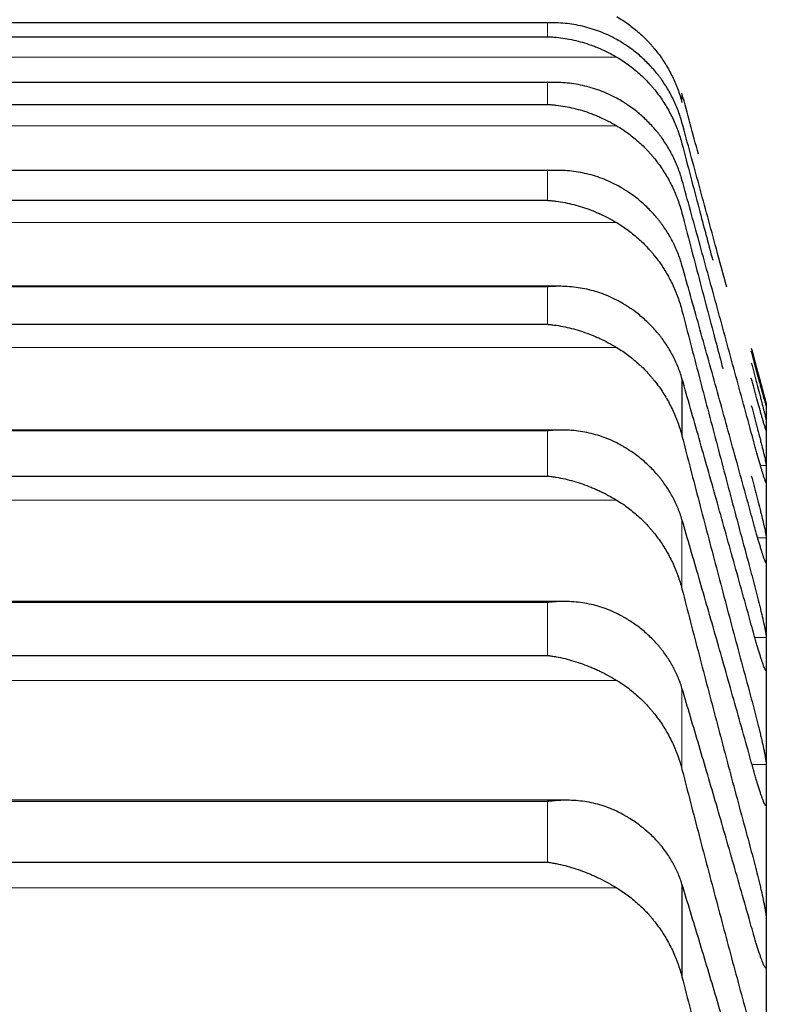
# Model space of a CAD drawing. Header units: inches. Extents: x 0 to 20790, y -12 to 14700.
# Tile 390 of 441: x 14177 to 14204, y 10893 to 10929. Entities that reach past the tile are written whole.
import ezdxf

# ---------------------------------------------------------------- set-up
doc = ezdxf.new("R2010")
doc.units = ezdxf.units.IN
doc.layers.add('1', color=7, linetype='Continuous', true_color=0xffffff)
doc.layers.add('254', color=7, linetype='Continuous', true_color=0xffffff)
doc.styles.add('latin_extended', font='simplex.shx')
doc.dimstyles.get("Standard").update_dxf_attribs({"dimtxt": 0.18, "dimasz": 0.18, "dimexe": 0.18, "dimexo": 0.0625, "dimgap": 0.09, "dimtad": 0, "dimtih": 1, "dimtoh": 1, "dimdec": 4, "dimzin": 0, "dimdsep": 46, "dimtxsty": 'Standard', "dimcen": 0.09, "dimadec": 0, "dimazin": 0, "dimtfac": 1, "dimtdec": 4, "dimtofl": 0, "dimtmove": 0, "dimatfit": 3, "dimfxl": 1, "dimtolj": 1, "dimtzin": 0, "dimarcsym": 0})

# ---------------------------------------------------------------- blocks, each defined once
blk = doc.blocks.new('_U8')
at = {"layer": '254', "color": 3, "linetype": 'Continuous', "lineweight": 13, "transparency": 16777216}
for p, q in [((13940.838, 12760.442), (13940.838, 13273.442)), ((14453.838, 10418.957), (14453.838, 13273.442)), ((14331.338, 13238.442), (14063.338, 13238.442))]:
    blk.add_line(p, q, dxfattribs=at)
at = {"layer": '254', "color": 3, "transparency": 16777216}
for points in [[(14063.338, 13258.858), (14063.338, 13218.025), (13940.838, 13238.442)], [(14331.338, 13218.025), (14331.338, 13258.858), (14453.838, 13238.442)]]:
    blk.add_solid(points, dxfattribs=at)
at = {"layer": 'Defpoints', "color": 0, "transparency": 16777216}
for p in [(13940.838, 13238.442), (13940.838, 12725.442), (14453.838, 10383.957)]:
    blk.add_point(p, dxfattribs=at)
at = {"layer": '254', "color": 2, "lineweight": 13, "transparency": 16777216, "insert": (14074.347, 13422.192), "char_height": 122.5, "attachment_point": 1, "style": 'latin_extended'}
blk.add_mtext('\\A1;513', dxfattribs=at)

msp = doc.modelspace()

# ---------------------------------------------------------------- linework, layer by layer
at = {"layer": '1', "color": 110, "linetype": 'Continuous', "lineweight": 13}
for p, q in [((14159.694, 10928.622), (14195.982, 10928.622)), ((14195.982, 10928.622), (14195.982, 10928.123)), ((14157.207, 10927.391), (14198.47, 10927.391)), ((14159.694, 10926.475), (14195.982, 10926.475)), ((14195.982, 10926.475), (14195.982, 10925.693)), ((14200.812, 10926.091), (14200.812, 10925.764)), ((14157.207, 10924.925), (14198.47, 10924.925)), ((14159.694, 10923.316), (14195.982, 10923.316)), ((14195.982, 10923.316), (14195.982, 10922.25)), ((14157.207, 10921.449), (14198.47, 10921.449)), ((14159.694, 10919.148), (14195.982, 10919.148)), ((14195.982, 10919.148), (14195.982, 10917.802)), ((14157.207, 10916.968), (14198.47, 10916.968)), ((14159.694, 10913.979), (14195.982, 10913.979)), ((14195.982, 10913.979), (14195.982, 10912.354)), ((14203.629, 10912.735), (14203.836, 10912.735)), ((14157.207, 10911.489), (14198.47, 10911.489)), ((14200.812, 10910.79), (14200.812, 10908.301)), ((14203.529, 10910.142), (14203.836, 10910.142)), ((14159.694, 10907.818), (14195.982, 10907.818)), ((14195.982, 10907.818), (14195.982, 10905.916)), ((14203.426, 10906.562), (14203.836, 10906.562)), ((14203.813, 10905.399), (14203.836, 10905.399)), ((14157.207, 10905.022), (14198.47, 10905.022)), ((14200.812, 10904.738), (14200.812, 10901.827)), ((14203.326, 10902.002), (14203.836, 10902.002)), ((14159.694, 10900.673), (14195.982, 10900.673)), ((14195.982, 10900.673), (14195.982, 10898.498)), ((14203.801, 10900.568), (14203.836, 10900.568)), ((14157.207, 10897.576), (14198.47, 10897.576))]:
    msp.add_line(p, q, dxfattribs=at)
at = {"layer": '1', "color": 2, "linetype": 'Continuous', "lineweight": 25}
for p, q in [((14195.961, 10928.624), (14159.715, 10928.624)), ((14159.694, 10928.123), (14195.982, 10928.123)), ((14196.208, 10926.481), (14159.733, 10926.481)), ((14159.694, 10925.693), (14195.982, 10925.693)), ((14196.295, 10923.326), (14159.751, 10923.326)), ((14159.694, 10922.25), (14195.982, 10922.25)), ((14196.383, 10919.165), (14159.311, 10919.165)), ((14159.694, 10917.802), (14195.982, 10917.802)), ((14200.812, 10915.853), (14200.812, 10913.792)), ((14203.838, 10914.942), (14203.838, 10914.91)), ((14203.838, 10914.91), (14203.838, 10914.165)), ((14203.838, 10914.165), (14203.838, 10912.426)), ((14196.471, 10914.004), (14159.225, 10914.004)), ((14203.838, 10912.426), (14203.838, 10909.696)), ((14159.694, 10912.354), (14195.982, 10912.354)), ((14203.838, 10909.696), (14203.838, 10905.981)), ((14196.56, 10907.852), (14159.139, 10907.852)), ((14159.694, 10905.916), (14195.982, 10905.916)), ((14203.838, 10905.981), (14203.838, 10901.285)), ((14203.838, 10901.285), (14203.838, 10895.617)), ((14196.648, 10900.719), (14159.052, 10900.719)), ((14159.694, 10898.498), (14195.982, 10898.498)), ((14200.812, 10897.709), (14200.812, 10894.379)), ((14203.838, 10895.617), (14203.838, 10888.985))]:
    msp.add_line(p, q, dxfattribs=at)
for points, knots in [([(14198.47, 10928.842), (14198.616, 10928.757), (14198.756, 10928.666), (14199.025, 10928.471), (14199.282, 10928.265), (14199.518, 10928.034), (14199.659, 10927.882), (14199.687, 10927.851), (14199.742, 10927.788), (14199.769, 10927.757), (14199.849, 10927.661), (14199.901, 10927.596), (14200.051, 10927.399), (14200.143, 10927.263), (14200.315, 10926.984), (14200.394, 10926.84), (14200.502, 10926.619), (14200.536, 10926.544), (14200.585, 10926.43), (14200.601, 10926.392), (14200.632, 10926.315), (14200.647, 10926.276), (14200.719, 10926.082), (14200.77, 10925.924), (14200.812, 10925.764)], [0, 0, 0, 0, 0.125, 0.125, 0.25, 0.375, 0.375, 0.40625, 0.40625, 0.4375, 0.4375, 0.5, 0.5, 0.625, 0.625, 0.75, 0.75, 0.8125, 0.8125, 0.84375, 0.84375, 0.875, 0.875, 1, 1, 1, 1]), ([(14198.47, 10928.02), (14198.37, 10928.076), (14198.27, 10928.127), (14198.069, 10928.222), (14197.967, 10928.265), (14197.764, 10928.343), (14197.661, 10928.378), (14197.454, 10928.442), (14197.35, 10928.47), (14197.14, 10928.52), (14197.036, 10928.541), (14196.826, 10928.575), (14196.721, 10928.589), (14196.511, 10928.61), (14196.405, 10928.617), (14196.247, 10928.623), (14196.168, 10928.624), (14196.075, 10928.624), (14196.029, 10928.623), (14196.009, 10928.622), (14195.996, 10928.622), (14195.989, 10928.622), (14195.982, 10928.622)], [0, 0, 0, 0, 0.125, 0.125, 0.25, 0.25, 0.375, 0.375, 0.5, 0.5, 0.625, 0.625, 0.75, 0.75, 0.875, 0.875, 0.9375, 0.96875, 0.984375, 0.992187, 0.992187, 1, 1, 1, 1]), ([(14195.982, 10928.123), (14195.986, 10928.123), (14195.989, 10928.123), (14195.996, 10928.123), (14195.999, 10928.123), (14196.009, 10928.122), (14196.029, 10928.121), (14196.075, 10928.119), (14196.168, 10928.114), (14196.247, 10928.108), (14196.405, 10928.092), (14196.51, 10928.079), (14196.824, 10928.028), (14197.032, 10927.982), (14197.343, 10927.892), (14197.446, 10927.858), (14197.602, 10927.803), (14197.654, 10927.783), (14197.757, 10927.743), (14197.809, 10927.721), (14197.964, 10927.655), (14198.067, 10927.607), (14198.269, 10927.504), (14198.37, 10927.449), (14198.47, 10927.391)], [0, 0, 0, 0, 0.003906, 0.003906, 0.007813, 0.007813, 0.015625, 0.03125, 0.0625, 0.125, 0.125, 0.25, 0.25, 0.5, 0.5, 0.625, 0.625, 0.6875, 0.6875, 0.75, 0.75, 0.875, 0.875, 1, 1, 1, 1]), ([(14200.812, 10925.044), (14200.77, 10925.2), (14200.719, 10925.352), (14200.605, 10925.651), (14200.476, 10925.942), (14200.318, 10926.221), (14200.189, 10926.425), (14200.144, 10926.492), (14200.074, 10926.592), (14200.05, 10926.625), (14200.001, 10926.69), (14199.977, 10926.722), (14199.852, 10926.881), (14199.64, 10927.125), (14199.405, 10927.348), (14199.158, 10927.56), (14199.029, 10927.66), (14198.859, 10927.779), (14198.825, 10927.802), (14198.755, 10927.848), (14198.65, 10927.916), (14198.543, 10927.98), (14198.47, 10928.02)], [0, 0, 0, 0, 0.125, 0.125, 0.25, 0.375, 0.375, 0.4375, 0.4375, 0.46875, 0.46875, 0.5, 0.5, 0.625, 0.75, 0.75, 0.875, 0.875, 0.90625, 0.90625, 0.9375, 1, 1, 1, 1]), ([(14198.47, 10927.391), (14198.616, 10927.305), (14198.756, 10927.213), (14199.025, 10927.016), (14199.282, 10926.807), (14199.518, 10926.573), (14199.659, 10926.419), (14199.687, 10926.388), (14199.742, 10926.325), (14199.769, 10926.293), (14199.849, 10926.197), (14199.901, 10926.131), (14200.051, 10925.931), (14200.143, 10925.794), (14200.315, 10925.512), (14200.394, 10925.367), (14200.502, 10925.143), (14200.536, 10925.068), (14200.585, 10924.953), (14200.601, 10924.915), (14200.632, 10924.837), (14200.647, 10924.798), (14200.719, 10924.602), (14200.77, 10924.442), (14200.812, 10924.28)], [0, 0, 0, 0, 0.125, 0.125, 0.25, 0.375, 0.375, 0.40625, 0.40625, 0.4375, 0.4375, 0.5, 0.5, 0.625, 0.625, 0.75, 0.75, 0.8125, 0.8125, 0.84375, 0.84375, 0.875, 0.875, 1, 1, 1, 1]), ([(14198.47, 10925.914), (14198.37, 10925.968), (14198.27, 10926.018), (14198.069, 10926.11), (14197.967, 10926.152), (14197.764, 10926.227), (14197.661, 10926.261), (14197.454, 10926.321), (14197.35, 10926.348), (14197.14, 10926.393), (14197.036, 10926.413), (14196.826, 10926.444), (14196.721, 10926.456), (14196.511, 10926.473), (14196.405, 10926.478), (14196.247, 10926.481), (14196.168, 10926.481), (14196.075, 10926.479), (14196.029, 10926.477), (14196.009, 10926.476), (14195.996, 10926.476), (14195.989, 10926.475), (14195.982, 10926.475)], [0, 0, 0, 0, 0.125, 0.125, 0.25, 0.25, 0.375, 0.375, 0.5, 0.5, 0.625, 0.625, 0.75, 0.75, 0.875, 0.875, 0.9375, 0.96875, 0.984375, 0.992188, 0.992188, 1, 1, 1, 1]), ([(14200.812, 10922.986), (14200.77, 10923.14), (14200.719, 10923.29), (14200.605, 10923.584), (14200.476, 10923.871), (14200.318, 10924.145), (14200.189, 10924.346), (14200.144, 10924.412), (14200.074, 10924.51), (14200.05, 10924.542), (14200.001, 10924.606), (14199.977, 10924.638), (14199.852, 10924.794), (14199.64, 10925.034), (14199.405, 10925.253), (14199.158, 10925.461), (14199.029, 10925.56), (14198.859, 10925.677), (14198.825, 10925.7), (14198.755, 10925.745), (14198.65, 10925.811), (14198.543, 10925.874), (14198.47, 10925.914)], [0, 0, 0, 0, 0.125, 0.125, 0.25, 0.375, 0.375, 0.4375, 0.4375, 0.46875, 0.46875, 0.5, 0.5, 0.625, 0.75, 0.75, 0.875, 0.875, 0.90625, 0.90625, 0.9375, 1, 1, 1, 1]), ([(14195.982, 10925.693), (14195.986, 10925.692), (14195.989, 10925.692), (14195.996, 10925.692), (14195.999, 10925.692), (14196.009, 10925.691), (14196.029, 10925.69), (14196.075, 10925.687), (14196.168, 10925.68), (14196.247, 10925.672), (14196.405, 10925.654), (14196.51, 10925.639), (14196.824, 10925.583), (14197.032, 10925.533), (14197.343, 10925.439), (14197.446, 10925.404), (14197.602, 10925.346), (14197.654, 10925.326), (14197.757, 10925.284), (14197.809, 10925.262), (14197.964, 10925.193), (14198.067, 10925.144), (14198.269, 10925.04), (14198.37, 10924.984), (14198.47, 10924.925)], [0, 0, 0, 0, 0.003906, 0.003906, 0.007812, 0.007812, 0.015625, 0.03125, 0.0625, 0.125, 0.125, 0.25, 0.25, 0.5, 0.5, 0.625, 0.625, 0.6875, 0.6875, 0.75, 0.75, 0.875, 0.875, 1, 1, 1, 1]), ([(14198.47, 10924.925), (14198.616, 10924.838), (14198.756, 10924.745), (14199.025, 10924.547), (14199.282, 10924.335), (14199.518, 10924.099), (14199.659, 10923.944), (14199.687, 10923.913), (14199.742, 10923.849), (14199.769, 10923.817), (14199.849, 10923.72), (14199.901, 10923.653), (14200.051, 10923.452), (14200.143, 10923.314), (14200.315, 10923.029), (14200.394, 10922.883), (14200.502, 10922.657), (14200.536, 10922.581), (14200.585, 10922.466), (14200.601, 10922.427), (14200.632, 10922.348), (14200.647, 10922.309), (14200.719, 10922.111), (14200.77, 10921.951), (14200.812, 10921.788)], [0, 0, 0, 0, 0.125, 0.125, 0.25, 0.375, 0.375, 0.40625, 0.40625, 0.4375, 0.4375, 0.5, 0.5, 0.625, 0.625, 0.75, 0.75, 0.8125, 0.8125, 0.84375, 0.84375, 0.875, 0.875, 1, 1, 1, 1]), ([(14202.42, 10919.134), (14202.295, 10919.595), (14201.962, 10920.821), (14201.426, 10922.796), (14201.016, 10924.298), (14200.812, 10925.044)], [0, 0, 0, 0, 0.230492, 0.615246, 1, 1, 1, 1]), ([(14200.812, 10924.28), (14201.016, 10923.505), (14201.382, 10922.114), (14201.751, 10920.718), (14201.914, 10920.102)], [0, 0, 0, 0, 0.559186, 1, 1, 1, 1]), ([(14198.47, 10922.795), (14198.37, 10922.848), (14198.27, 10922.897), (14198.069, 10922.986), (14197.967, 10923.026), (14197.764, 10923.099), (14197.661, 10923.131), (14197.454, 10923.188), (14197.35, 10923.212), (14197.14, 10923.255), (14197.036, 10923.272), (14196.826, 10923.299), (14196.721, 10923.309), (14196.511, 10923.323), (14196.405, 10923.326), (14196.247, 10923.326), (14196.168, 10923.325), (14196.075, 10923.321), (14196.029, 10923.318), (14196.009, 10923.317), (14195.996, 10923.316), (14195.989, 10923.316), (14195.982, 10923.316)], [0, 0, 0, 0, 0.125, 0.125, 0.25, 0.25, 0.375, 0.375, 0.5, 0.5, 0.625, 0.625, 0.75, 0.75, 0.875, 0.875, 0.9375, 0.96875, 0.984375, 0.992188, 0.992188, 1, 1, 1, 1]), ([(14200.812, 10919.921), (14200.77, 10920.072), (14200.719, 10920.22), (14200.605, 10920.508), (14200.476, 10920.79), (14200.318, 10921.06), (14200.189, 10921.257), (14200.144, 10921.322), (14200.074, 10921.418), (14200.05, 10921.45), (14200.001, 10921.512), (14199.977, 10921.544), (14199.852, 10921.697), (14199.64, 10921.933), (14199.405, 10922.147), (14199.158, 10922.351), (14199.029, 10922.448), (14198.859, 10922.562), (14198.825, 10922.585), (14198.755, 10922.629), (14198.65, 10922.694), (14198.543, 10922.755), (14198.47, 10922.795)], [0, 0, 0, 0, 0.125, 0.125, 0.25, 0.375, 0.375, 0.4375, 0.4375, 0.46875, 0.46875, 0.5, 0.5, 0.625, 0.75, 0.75, 0.875, 0.875, 0.90625, 0.90625, 0.9375, 1, 1, 1, 1]), ([(14195.982, 10922.25), (14195.986, 10922.25), (14195.989, 10922.25), (14195.996, 10922.249), (14195.999, 10922.249), (14196.009, 10922.248), (14196.029, 10922.247), (14196.075, 10922.243), (14196.168, 10922.234), (14196.247, 10922.225), (14196.405, 10922.204), (14196.51, 10922.187), (14196.824, 10922.127), (14197.032, 10922.073), (14197.343, 10921.974), (14197.446, 10921.938), (14197.602, 10921.878), (14197.654, 10921.857), (14197.757, 10921.814), (14197.809, 10921.791), (14197.964, 10921.721), (14198.067, 10921.671), (14198.269, 10921.565), (14198.37, 10921.509), (14198.47, 10921.449)], [0, 0, 0, 0, 0.003906, 0.003906, 0.007812, 0.007812, 0.015625, 0.03125, 0.0625, 0.125, 0.125, 0.25, 0.25, 0.5, 0.5, 0.625, 0.625, 0.6875, 0.6875, 0.75, 0.75, 0.875, 0.875, 1, 1, 1, 1]), ([(14200.812, 10921.788), (14201.016, 10921.006), (14201.426, 10919.442), (14201.915, 10917.584), (14202.199, 10916.509), (14202.276, 10916.219)], [0, 0, 0, 0, 0.422097, 0.844194, 1, 1, 1, 1]), ([(14198.47, 10921.449), (14198.616, 10921.362), (14198.756, 10921.268), (14199.025, 10921.067), (14199.282, 10920.854), (14199.518, 10920.617), (14199.659, 10920.46), (14199.687, 10920.429), (14199.742, 10920.365), (14199.769, 10920.332), (14199.849, 10920.234), (14199.901, 10920.167), (14200.051, 10919.965), (14200.143, 10919.825), (14200.315, 10919.539), (14200.394, 10919.391), (14200.502, 10919.165), (14200.536, 10919.088), (14200.585, 10918.971), (14200.601, 10918.932), (14200.632, 10918.854), (14200.647, 10918.814), (14200.719, 10918.615), (14200.77, 10918.454), (14200.812, 10918.29)], [0, 0, 0, 0, 0.125, 0.125, 0.25, 0.375, 0.375, 0.40625, 0.40625, 0.4375, 0.4375, 0.5, 0.5, 0.625, 0.625, 0.75, 0.75, 0.8125, 0.8125, 0.84375, 0.84375, 0.875, 0.875, 1, 1, 1, 1]), ([(14198.47, 10918.669), (14198.37, 10918.721), (14198.27, 10918.769), (14198.069, 10918.855), (14197.967, 10918.893), (14197.764, 10918.962), (14197.661, 10918.993), (14197.454, 10919.046), (14197.35, 10919.069), (14197.14, 10919.108), (14197.036, 10919.123), (14196.826, 10919.147), (14196.721, 10919.155), (14196.511, 10919.165), (14196.405, 10919.166), (14196.247, 10919.163), (14196.168, 10919.16), (14196.075, 10919.155), (14196.029, 10919.152), (14196.009, 10919.15), (14195.996, 10919.149), (14195.989, 10919.149), (14195.982, 10919.148)], [0, 0, 0, 0, 0.125, 0.125, 0.25, 0.25, 0.375, 0.375, 0.5, 0.5, 0.625, 0.625, 0.75, 0.75, 0.875, 0.875, 0.9375, 0.96875, 0.984375, 0.992188, 0.992188, 1, 1, 1, 1]), ([(14200.812, 10915.853), (14200.77, 10916.001), (14200.719, 10916.146), (14200.605, 10916.429), (14200.476, 10916.706), (14200.318, 10916.97), (14200.189, 10917.163), (14200.144, 10917.227), (14200.074, 10917.321), (14200.05, 10917.352), (14200.001, 10917.414), (14199.977, 10917.444), (14199.852, 10917.595), (14199.64, 10917.825), (14199.405, 10918.035), (14199.158, 10918.235), (14199.029, 10918.33), (14198.859, 10918.441), (14198.825, 10918.463), (14198.755, 10918.507), (14198.65, 10918.57), (14198.543, 10918.63), (14198.47, 10918.669)], [0, 0, 0, 0, 0.125, 0.125, 0.25, 0.375, 0.375, 0.4375, 0.4375, 0.46875, 0.46875, 0.5, 0.5, 0.625, 0.75, 0.75, 0.875, 0.875, 0.90625, 0.90625, 0.9375, 1, 1, 1, 1]), ([(14195.982, 10917.802), (14195.986, 10917.801), (14195.989, 10917.801), (14195.996, 10917.801), (14195.999, 10917.8), (14196.009, 10917.799), (14196.029, 10917.798), (14196.075, 10917.793), (14196.168, 10917.783), (14196.247, 10917.772), (14196.405, 10917.749), (14196.51, 10917.73), (14196.824, 10917.664), (14197.032, 10917.607), (14197.343, 10917.504), (14197.446, 10917.466), (14197.602, 10917.404), (14197.654, 10917.383), (14197.757, 10917.339), (14197.809, 10917.315), (14197.964, 10917.244), (14198.067, 10917.193), (14198.269, 10917.085), (14198.37, 10917.028), (14198.47, 10916.968)], [0, 0, 0, 0, 0.003906, 0.003906, 0.007813, 0.007813, 0.015625, 0.03125, 0.0625, 0.125, 0.125, 0.25, 0.25, 0.5, 0.5, 0.625, 0.625, 0.6875, 0.6875, 0.75, 0.75, 0.875, 0.875, 1, 1, 1, 1]), ([(14198.47, 10916.968), (14198.616, 10916.88), (14198.756, 10916.786), (14199.025, 10916.584), (14199.282, 10916.369), (14199.518, 10916.13), (14199.659, 10915.973), (14199.687, 10915.941), (14199.742, 10915.877), (14199.769, 10915.844), (14199.849, 10915.745), (14199.901, 10915.678), (14200.051, 10915.474), (14200.143, 10915.334), (14200.315, 10915.046), (14200.394, 10914.898), (14200.502, 10914.67), (14200.536, 10914.593), (14200.585, 10914.476), (14200.601, 10914.437), (14200.632, 10914.358), (14200.647, 10914.318), (14200.719, 10914.119), (14200.77, 10913.956), (14200.812, 10913.792)], [0, 0, 0, 0, 0.125, 0.125, 0.25, 0.375, 0.375, 0.40625, 0.40625, 0.4375, 0.4375, 0.5, 0.5, 0.625, 0.625, 0.75, 0.75, 0.8125, 0.8125, 0.84375, 0.84375, 0.875, 0.875, 1, 1, 1, 1]), ([(14203.301, 10916.947), (14203.335, 10916.818), (14203.369, 10916.691), (14203.42, 10916.503), (14203.436, 10916.441), (14203.461, 10916.349), (14203.469, 10916.318), (14203.486, 10916.257), (14203.494, 10916.227), (14203.534, 10916.077), (14203.564, 10915.964), (14203.608, 10915.802), (14203.622, 10915.749), (14203.642, 10915.673), (14203.649, 10915.648), (14203.662, 10915.599), (14203.668, 10915.575), (14203.699, 10915.458), (14203.722, 10915.374), (14203.747, 10915.281), (14203.752, 10915.263), (14203.761, 10915.228), (14203.765, 10915.212), (14203.778, 10915.164), (14203.786, 10915.135), (14203.807, 10915.057), (14203.817, 10915.016), (14203.826, 10914.982), (14203.828, 10914.976), (14203.831, 10914.965), (14203.832, 10914.961), (14203.835, 10914.95), (14203.836, 10914.946), (14203.836, 10914.945)], [0, 0, 0, 0, 0.125, 0.125, 0.1875, 0.1875, 0.21875, 0.21875, 0.25, 0.25, 0.375, 0.375, 0.4375, 0.4375, 0.46875, 0.46875, 0.5, 0.5, 0.625, 0.625, 0.65625, 0.65625, 0.6875, 0.6875, 0.75, 0.75, 0.875, 0.875, 0.90625, 0.90625, 0.9375, 0.9375, 1, 1, 1, 1]), ([(14203.836, 10914.876), (14203.836, 10914.875), (14203.834, 10914.881), (14203.826, 10914.908), (14203.817, 10914.939), (14203.809, 10914.967), (14203.806, 10914.978), (14203.8, 10915), (14203.796, 10915.011), (14203.779, 10915.073), (14203.762, 10915.134), (14203.737, 10915.225), (14203.732, 10915.243), (14203.724, 10915.272), (14203.722, 10915.282), (14203.716, 10915.302), (14203.702, 10915.353), (14203.675, 10915.451), (14203.649, 10915.546), (14203.622, 10915.646), (14203.608, 10915.698), (14203.565, 10915.859), (14203.534, 10915.972), (14203.486, 10916.148), (14203.47, 10916.208), (14203.445, 10916.3), (14203.437, 10916.331), (14203.42, 10916.394), (14203.412, 10916.425), (14203.37, 10916.582), (14203.335, 10916.71), (14203.301, 10916.839)], [0, 0, 0, 0, 0.0625, 0.125, 0.1875, 0.1875, 0.21875, 0.21875, 0.25, 0.25, 0.375, 0.375, 0.40625, 0.40625, 0.421875, 0.421875, 0.4375, 0.5, 0.5625, 0.5625, 0.625, 0.625, 0.75, 0.75, 0.8125, 0.8125, 0.84375, 0.84375, 0.875, 0.875, 1, 1, 1, 1]), ([(14203.301, 10916.417), (14203.335, 10916.288), (14203.369, 10916.16), (14203.42, 10915.971), (14203.436, 10915.909), (14203.461, 10915.815), (14203.469, 10915.784), (14203.486, 10915.722), (14203.494, 10915.691), (14203.534, 10915.54), (14203.564, 10915.424), (14203.608, 10915.258), (14203.622, 10915.204), (14203.642, 10915.125), (14203.649, 10915.099), (14203.662, 10915.048), (14203.668, 10915.023), (14203.699, 10914.902), (14203.722, 10914.815), (14203.747, 10914.716), (14203.752, 10914.697), (14203.761, 10914.66), (14203.765, 10914.642), (14203.778, 10914.591), (14203.786, 10914.559), (14203.807, 10914.474), (14203.817, 10914.429), (14203.826, 10914.388), (14203.828, 10914.381), (14203.831, 10914.367), (14203.832, 10914.361), (14203.835, 10914.347), (14203.836, 10914.34), (14203.836, 10914.337)], [0, 0, 0, 0, 0.125, 0.125, 0.1875, 0.1875, 0.21875, 0.21875, 0.25, 0.25, 0.375, 0.375, 0.4375, 0.4375, 0.46875, 0.46875, 0.5, 0.5, 0.625, 0.625, 0.65625, 0.65625, 0.6875, 0.6875, 0.75, 0.75, 0.875, 0.875, 0.90625, 0.90625, 0.9375, 0.9375, 1, 1, 1, 1]), ([(14203.836, 10913.993), (14203.836, 10913.99), (14203.834, 10913.99), (14203.826, 10914.009), (14203.817, 10914.035), (14203.809, 10914.059), (14203.806, 10914.068), (14203.8, 10914.088), (14203.796, 10914.098), (14203.779, 10914.154), (14203.762, 10914.21), (14203.737, 10914.295), (14203.732, 10914.313), (14203.724, 10914.34), (14203.722, 10914.35), (14203.716, 10914.369), (14203.702, 10914.417), (14203.675, 10914.51), (14203.649, 10914.602), (14203.622, 10914.698), (14203.608, 10914.748), (14203.565, 10914.905), (14203.534, 10915.015), (14203.486, 10915.189), (14203.47, 10915.248), (14203.445, 10915.339), (14203.437, 10915.369), (14203.42, 10915.431), (14203.412, 10915.462), (14203.37, 10915.617), (14203.335, 10915.744), (14203.301, 10915.873)], [0, 0, 0, 0, 0.0625, 0.125, 0.1875, 0.1875, 0.21875, 0.21875, 0.25, 0.25, 0.375, 0.375, 0.40625, 0.40625, 0.421875, 0.421875, 0.4375, 0.5, 0.5625, 0.5625, 0.625, 0.625, 0.75, 0.75, 0.8125, 0.8125, 0.84375, 0.84375, 0.875, 0.875, 1, 1, 1, 1]), ([(14203.301, 10914.889), (14203.335, 10914.76), (14203.369, 10914.633), (14203.42, 10914.443), (14203.436, 10914.38), (14203.461, 10914.285), (14203.469, 10914.254), (14203.486, 10914.191), (14203.494, 10914.16), (14203.534, 10914.006), (14203.564, 10913.888), (14203.608, 10913.718), (14203.622, 10913.663), (14203.642, 10913.582), (14203.649, 10913.555), (14203.662, 10913.503), (14203.668, 10913.477), (14203.699, 10913.352), (14203.722, 10913.261), (14203.747, 10913.157), (14203.752, 10913.137), (14203.761, 10913.098), (14203.765, 10913.079), (14203.778, 10913.024), (14203.786, 10912.99), (14203.807, 10912.898), (14203.817, 10912.848), (14203.826, 10912.801), (14203.828, 10912.792), (14203.831, 10912.776), (14203.832, 10912.769), (14203.835, 10912.75), (14203.836, 10912.741), (14203.836, 10912.735)], [0, 0, 0, 0, 0.125, 0.125, 0.1875, 0.1875, 0.21875, 0.21875, 0.25, 0.25, 0.375, 0.375, 0.4375, 0.4375, 0.46875, 0.46875, 0.5, 0.5, 0.625, 0.625, 0.65625, 0.65625, 0.6875, 0.6875, 0.75, 0.75, 0.875, 0.875, 0.90625, 0.90625, 0.9375, 0.9375, 1, 1, 1, 1]), ([(14198.47, 10913.542), (14198.37, 10913.594), (14198.27, 10913.64), (14198.069, 10913.723), (14197.967, 10913.76), (14197.764, 10913.825), (14197.661, 10913.854), (14197.454, 10913.904), (14197.35, 10913.925), (14197.14, 10913.96), (14197.036, 10913.974), (14196.826, 10913.993), (14196.721, 10914), (14196.511, 10914.005), (14196.405, 10914.005), (14196.247, 10913.999), (14196.168, 10913.995), (14196.075, 10913.988), (14196.029, 10913.984), (14196.009, 10913.982), (14195.996, 10913.981), (14195.989, 10913.98), (14195.982, 10913.979)], [0, 0, 0, 0, 0.125, 0.125, 0.25, 0.25, 0.375, 0.375, 0.5, 0.5, 0.625, 0.625, 0.75, 0.75, 0.875, 0.875, 0.9375, 0.96875, 0.984375, 0.992187, 0.992187, 1, 1, 1, 1]), ([(14203.836, 10912.117), (14203.836, 10912.111), (14203.834, 10912.105), (14203.826, 10912.117), (14203.817, 10912.138), (14203.809, 10912.158), (14203.806, 10912.166), (14203.8, 10912.183), (14203.796, 10912.192), (14203.779, 10912.242), (14203.762, 10912.293), (14203.737, 10912.372), (14203.732, 10912.389), (14203.724, 10912.415), (14203.722, 10912.423), (14203.716, 10912.441), (14203.702, 10912.487), (14203.675, 10912.576), (14203.649, 10912.664), (14203.622, 10912.756), (14203.608, 10912.804), (14203.565, 10912.957), (14203.534, 10913.064), (14203.486, 10913.234), (14203.47, 10913.292), (14203.445, 10913.382), (14203.437, 10913.412), (14203.42, 10913.473), (14203.412, 10913.503), (14203.37, 10913.657), (14203.335, 10913.783), (14203.301, 10913.911)], [0, 0, 0, 0, 0.0625, 0.125, 0.1875, 0.1875, 0.21875, 0.21875, 0.25, 0.25, 0.375, 0.375, 0.40625, 0.40625, 0.421875, 0.421875, 0.4375, 0.5, 0.5625, 0.5625, 0.625, 0.625, 0.75, 0.75, 0.8125, 0.8125, 0.84375, 0.84375, 0.875, 0.875, 1, 1, 1, 1]), ([(14200.812, 10910.79), (14200.77, 10910.935), (14200.719, 10911.077), (14200.605, 10911.354), (14200.476, 10911.625), (14200.318, 10911.883), (14200.189, 10912.072), (14200.144, 10912.134), (14200.074, 10912.226), (14200.05, 10912.256), (14200.001, 10912.317), (14199.977, 10912.346), (14199.852, 10912.493), (14199.64, 10912.719), (14199.405, 10912.924), (14199.158, 10913.119), (14199.029, 10913.211), (14198.859, 10913.32), (14198.825, 10913.342), (14198.755, 10913.384), (14198.65, 10913.446), (14198.543, 10913.505), (14198.47, 10913.542)], [0, 0, 0, 0, 0.125, 0.125, 0.25, 0.375, 0.375, 0.4375, 0.4375, 0.46875, 0.46875, 0.5, 0.5, 0.625, 0.75, 0.75, 0.875, 0.875, 0.90625, 0.90625, 0.9375, 1, 1, 1, 1]), ([(14195.982, 10912.354), (14195.986, 10912.354), (14195.989, 10912.354), (14195.996, 10912.353), (14195.999, 10912.352), (14196.009, 10912.351), (14196.029, 10912.349), (14196.075, 10912.344), (14196.168, 10912.332), (14196.247, 10912.32), (14196.405, 10912.294), (14196.51, 10912.273), (14196.824, 10912.202), (14197.032, 10912.143), (14197.343, 10912.035), (14197.446, 10911.996), (14197.602, 10911.932), (14197.654, 10911.911), (14197.757, 10911.865), (14197.809, 10911.841), (14197.964, 10911.768), (14198.067, 10911.716), (14198.269, 10911.607), (14198.37, 10911.55), (14198.47, 10911.489)], [0, 0, 0, 0, 0.003906, 0.003906, 0.007812, 0.007812, 0.015625, 0.03125, 0.0625, 0.125, 0.125, 0.25, 0.25, 0.5, 0.5, 0.625, 0.625, 0.6875, 0.6875, 0.75, 0.75, 0.875, 0.875, 1, 1, 1, 1]), ([(14203.301, 10912.367), (14203.335, 10912.239), (14203.369, 10912.111), (14203.42, 10911.921), (14203.436, 10911.857), (14203.461, 10911.762), (14203.469, 10911.731), (14203.486, 10911.667), (14203.494, 10911.636), (14203.534, 10911.48), (14203.564, 10911.36), (14203.608, 10911.187), (14203.622, 10911.13), (14203.642, 10911.047), (14203.649, 10911.02), (14203.662, 10910.966), (14203.668, 10910.939), (14203.699, 10910.81), (14203.722, 10910.715), (14203.747, 10910.607), (14203.752, 10910.585), (14203.761, 10910.544), (14203.765, 10910.524), (14203.778, 10910.466), (14203.786, 10910.43), (14203.807, 10910.331), (14203.817, 10910.276), (14203.826, 10910.222), (14203.828, 10910.212), (14203.831, 10910.194), (14203.832, 10910.185), (14203.835, 10910.163), (14203.836, 10910.151), (14203.836, 10910.142)], [0, 0, 0, 0, 0.125, 0.125, 0.1875, 0.1875, 0.21875, 0.21875, 0.25, 0.25, 0.375, 0.375, 0.4375, 0.4375, 0.46875, 0.46875, 0.5, 0.5, 0.625, 0.625, 0.65625, 0.65625, 0.6875, 0.6875, 0.75, 0.75, 0.875, 0.875, 0.90625, 0.90625, 0.9375, 0.9375, 1, 1, 1, 1]), ([(14198.47, 10911.489), (14198.616, 10911.401), (14198.756, 10911.306), (14199.025, 10911.103), (14199.282, 10910.888), (14199.518, 10910.648), (14199.659, 10910.49), (14199.687, 10910.458), (14199.742, 10910.393), (14199.769, 10910.36), (14199.849, 10910.261), (14199.901, 10910.194), (14200.051, 10909.989), (14200.143, 10909.848), (14200.315, 10909.559), (14200.394, 10909.411), (14200.502, 10909.182), (14200.536, 10909.105), (14200.585, 10908.988), (14200.601, 10908.948), (14200.632, 10908.869), (14200.647, 10908.829), (14200.719, 10908.629), (14200.77, 10908.466), (14200.812, 10908.301)], [0, 0, 0, 0, 0.125, 0.125, 0.25, 0.375, 0.375, 0.40625, 0.40625, 0.4375, 0.4375, 0.5, 0.5, 0.625, 0.625, 0.75, 0.75, 0.8125, 0.8125, 0.84375, 0.84375, 0.875, 0.875, 1, 1, 1, 1]), ([(14203.836, 10909.25), (14203.836, 10909.242), (14203.834, 10909.231), (14203.826, 10909.235), (14203.817, 10909.25), (14203.809, 10909.267), (14203.806, 10909.273), (14203.8, 10909.288), (14203.796, 10909.296), (14203.779, 10909.339), (14203.762, 10909.386), (14203.737, 10909.459), (14203.732, 10909.474), (14203.724, 10909.498), (14203.722, 10909.507), (14203.716, 10909.523), (14203.702, 10909.566), (14203.675, 10909.65), (14203.649, 10909.734), (14203.622, 10909.823), (14203.608, 10909.87), (14203.565, 10910.017), (14203.534, 10910.122), (14203.486, 10910.288), (14203.47, 10910.345), (14203.445, 10910.433), (14203.437, 10910.462), (14203.42, 10910.522), (14203.412, 10910.553), (14203.37, 10910.704), (14203.335, 10910.829), (14203.301, 10910.957)], [0, 0, 0, 0, 0.0625, 0.125, 0.1875, 0.1875, 0.21875, 0.21875, 0.25, 0.25, 0.375, 0.375, 0.40625, 0.40625, 0.421875, 0.421875, 0.4375, 0.5, 0.5625, 0.5625, 0.625, 0.625, 0.75, 0.75, 0.8125, 0.8125, 0.84375, 0.84375, 0.875, 0.875, 1, 1, 1, 1]), ([(14203.301, 10908.855), (14203.335, 10908.727), (14203.369, 10908.6), (14203.42, 10908.409), (14203.436, 10908.345), (14203.461, 10908.25), (14203.469, 10908.218), (14203.486, 10908.154), (14203.494, 10908.122), (14203.534, 10907.965), (14203.564, 10907.843), (14203.608, 10907.667), (14203.622, 10907.609), (14203.642, 10907.524), (14203.649, 10907.496), (14203.662, 10907.44), (14203.668, 10907.413), (14203.699, 10907.28), (14203.722, 10907.182), (14203.747, 10907.068), (14203.752, 10907.046), (14203.761, 10907.003), (14203.765, 10906.982), (14203.778, 10906.92), (14203.786, 10906.882), (14203.807, 10906.777), (14203.817, 10906.717), (14203.826, 10906.657), (14203.828, 10906.646), (14203.831, 10906.625), (14203.832, 10906.615), (14203.835, 10906.588), (14203.836, 10906.574), (14203.836, 10906.562)], [0, 0, 0, 0, 0.125, 0.125, 0.1875, 0.1875, 0.21875, 0.21875, 0.25, 0.25, 0.375, 0.375, 0.4375, 0.4375, 0.46875, 0.46875, 0.5, 0.5, 0.625, 0.625, 0.65625, 0.65625, 0.6875, 0.6875, 0.75, 0.75, 0.875, 0.875, 0.90625, 0.90625, 0.9375, 0.9375, 1, 1, 1, 1]), ([(14198.47, 10907.424), (14198.37, 10907.474), (14198.27, 10907.518), (14198.069, 10907.598), (14197.967, 10907.633), (14197.764, 10907.696), (14197.661, 10907.723), (14197.454, 10907.769), (14197.35, 10907.788), (14197.14, 10907.819), (14197.036, 10907.831), (14196.826, 10907.847), (14196.721, 10907.851), (14196.511, 10907.853), (14196.405, 10907.851), (14196.247, 10907.842), (14196.168, 10907.837), (14196.075, 10907.828), (14196.029, 10907.823), (14196.009, 10907.821), (14195.996, 10907.819), (14195.989, 10907.818), (14195.982, 10907.818)], [0, 0, 0, 0, 0.125, 0.125, 0.25, 0.25, 0.375, 0.375, 0.5, 0.5, 0.625, 0.625, 0.75, 0.75, 0.875, 0.875, 0.9375, 0.96875, 0.984375, 0.992188, 0.992188, 1, 1, 1, 1]), ([(14200.812, 10904.738), (14200.77, 10904.88), (14200.719, 10905.019), (14200.605, 10905.29), (14200.476, 10905.554), (14200.318, 10905.806), (14200.189, 10905.99), (14200.144, 10906.051), (14200.074, 10906.141), (14200.05, 10906.17), (14200.001, 10906.229), (14199.977, 10906.258), (14199.852, 10906.402), (14199.64, 10906.621), (14199.405, 10906.821), (14199.158, 10907.011), (14199.029, 10907.101), (14198.859, 10907.208), (14198.825, 10907.229), (14198.755, 10907.27), (14198.65, 10907.33), (14198.543, 10907.387), (14198.47, 10907.424)], [0, 0, 0, 0, 0.125, 0.125, 0.25, 0.375, 0.375, 0.4375, 0.4375, 0.46875, 0.46875, 0.5, 0.5, 0.625, 0.75, 0.75, 0.875, 0.875, 0.90625, 0.90625, 0.9375, 1, 1, 1, 1]), ([(14203.836, 10905.399), (14203.836, 10905.388), (14203.834, 10905.372), (14203.826, 10905.368), (14203.817, 10905.378), (14203.809, 10905.39), (14203.806, 10905.395), (14203.8, 10905.407), (14203.796, 10905.414), (14203.779, 10905.451), (14203.762, 10905.493), (14203.737, 10905.56), (14203.732, 10905.574), (14203.724, 10905.596), (14203.722, 10905.604), (14203.716, 10905.62), (14203.702, 10905.66), (14203.675, 10905.739), (14203.649, 10905.819), (14203.622, 10905.904), (14203.608, 10905.949), (14203.565, 10906.091), (14203.534, 10906.192), (14203.486, 10906.355), (14203.47, 10906.41), (14203.445, 10906.496), (14203.437, 10906.526), (14203.42, 10906.585), (14203.412, 10906.614), (14203.37, 10906.764), (14203.335, 10906.887), (14203.301, 10907.014)], [0, 0, 0, 0, 0.0625, 0.125, 0.1875, 0.1875, 0.21875, 0.21875, 0.25, 0.25, 0.375, 0.375, 0.40625, 0.40625, 0.421875, 0.421875, 0.4375, 0.5, 0.5625, 0.5625, 0.625, 0.625, 0.75, 0.75, 0.8125, 0.8125, 0.84375, 0.84375, 0.875, 0.875, 1, 1, 1, 1]), ([(14195.982, 10905.916), (14195.986, 10905.916), (14195.989, 10905.916), (14195.996, 10905.915), (14195.999, 10905.914), (14196.009, 10905.913), (14196.029, 10905.911), (14196.075, 10905.904), (14196.168, 10905.891), (14196.247, 10905.878), (14196.405, 10905.849), (14196.51, 10905.827), (14196.824, 10905.751), (14197.032, 10905.688), (14197.343, 10905.576), (14197.446, 10905.536), (14197.602, 10905.471), (14197.654, 10905.448), (14197.757, 10905.402), (14197.809, 10905.378), (14197.964, 10905.303), (14198.067, 10905.251), (14198.269, 10905.14), (14198.37, 10905.082), (14198.47, 10905.022)], [0, 0, 0, 0, 0.003906, 0.003906, 0.007813, 0.007813, 0.015625, 0.03125, 0.0625, 0.125, 0.125, 0.25, 0.25, 0.5, 0.5, 0.625, 0.625, 0.6875, 0.6875, 0.75, 0.75, 0.875, 0.875, 1, 1, 1, 1]), ([(14198.47, 10905.022), (14198.616, 10904.933), (14198.756, 10904.838), (14199.025, 10904.634), (14199.282, 10904.418), (14199.518, 10904.177), (14199.659, 10904.019), (14199.687, 10903.987), (14199.742, 10903.922), (14199.769, 10903.889), (14199.849, 10903.79), (14199.901, 10903.722), (14200.051, 10903.517), (14200.143, 10903.376), (14200.315, 10903.087), (14200.394, 10902.938), (14200.502, 10902.709), (14200.536, 10902.631), (14200.585, 10902.514), (14200.601, 10902.474), (14200.632, 10902.395), (14200.647, 10902.355), (14200.719, 10902.155), (14200.77, 10901.992), (14200.812, 10901.827)], [0, 0, 0, 0, 0.125, 0.125, 0.25, 0.375, 0.375, 0.40625, 0.40625, 0.4375, 0.4375, 0.5, 0.5, 0.625, 0.625, 0.75, 0.75, 0.8125, 0.8125, 0.84375, 0.84375, 0.875, 0.875, 1, 1, 1, 1]), ([(14203.301, 10904.358), (14203.335, 10904.231), (14203.369, 10904.104), (14203.42, 10903.913), (14203.436, 10903.849), (14203.461, 10903.753), (14203.469, 10903.721), (14203.486, 10903.657), (14203.494, 10903.625), (14203.534, 10903.467), (14203.564, 10903.344), (14203.608, 10903.164), (14203.622, 10903.105), (14203.642, 10903.018), (14203.649, 10902.989), (14203.662, 10902.933), (14203.668, 10902.905), (14203.699, 10902.768), (14203.722, 10902.666), (14203.747, 10902.548), (14203.752, 10902.525), (14203.761, 10902.48), (14203.765, 10902.458), (14203.778, 10902.393), (14203.786, 10902.353), (14203.807, 10902.241), (14203.817, 10902.177), (14203.826, 10902.11), (14203.828, 10902.098), (14203.831, 10902.074), (14203.832, 10902.063), (14203.835, 10902.033), (14203.836, 10902.016), (14203.836, 10902.002)], [0, 0, 0, 0, 0.125, 0.125, 0.1875, 0.1875, 0.21875, 0.21875, 0.25, 0.25, 0.375, 0.375, 0.4375, 0.4375, 0.46875, 0.46875, 0.5, 0.5, 0.625, 0.625, 0.65625, 0.65625, 0.6875, 0.6875, 0.75, 0.75, 0.875, 0.875, 0.90625, 0.90625, 0.9375, 0.9375, 1, 1, 1, 1]), ([(14203.836, 10900.568), (14203.836, 10900.554), (14203.834, 10900.533), (14203.826, 10900.521), (14203.817, 10900.526), (14203.809, 10900.535), (14203.806, 10900.538), (14203.8, 10900.548), (14203.796, 10900.553), (14203.779, 10900.583), (14203.762, 10900.62), (14203.737, 10900.681), (14203.732, 10900.694), (14203.724, 10900.715), (14203.722, 10900.722), (14203.716, 10900.737), (14203.702, 10900.774), (14203.675, 10900.848), (14203.649, 10900.924), (14203.622, 10901.005), (14203.608, 10901.048), (14203.565, 10901.184), (14203.534, 10901.283), (14203.486, 10901.441), (14203.47, 10901.495), (14203.445, 10901.579), (14203.437, 10901.608), (14203.42, 10901.666), (14203.412, 10901.695), (14203.37, 10901.842), (14203.335, 10901.964), (14203.301, 10902.09)], [0, 0, 0, 0, 0.0625, 0.125, 0.1875, 0.1875, 0.21875, 0.21875, 0.25, 0.25, 0.375, 0.375, 0.40625, 0.40625, 0.421875, 0.421875, 0.4375, 0.5, 0.5625, 0.5625, 0.625, 0.625, 0.75, 0.75, 0.8125, 0.8125, 0.84375, 0.84375, 0.875, 0.875, 1, 1, 1, 1]), ([(14198.47, 10900.323), (14198.37, 10900.371), (14198.27, 10900.414), (14198.069, 10900.491), (14197.967, 10900.524), (14197.764, 10900.583), (14197.661, 10900.608), (14197.454, 10900.651), (14197.35, 10900.668), (14197.14, 10900.695), (14197.036, 10900.705), (14196.826, 10900.717), (14196.721, 10900.72), (14196.511, 10900.718), (14196.405, 10900.714), (14196.247, 10900.702), (14196.168, 10900.695), (14196.075, 10900.685), (14196.029, 10900.679), (14196.009, 10900.676), (14195.996, 10900.675), (14195.989, 10900.674), (14195.982, 10900.673)], [0, 0, 0, 0, 0.125, 0.125, 0.25, 0.25, 0.375, 0.375, 0.5, 0.5, 0.625, 0.625, 0.75, 0.75, 0.875, 0.875, 0.9375, 0.96875, 0.984375, 0.992188, 0.992188, 1, 1, 1, 1]), ([(14200.812, 10897.709), (14200.77, 10897.847), (14200.719, 10897.982), (14200.605, 10898.246), (14200.476, 10898.504), (14200.318, 10898.749), (14200.189, 10898.929), (14200.144, 10898.988), (14200.074, 10899.075), (14200.05, 10899.104), (14200.001, 10899.161), (14199.977, 10899.189), (14199.852, 10899.329), (14199.64, 10899.543), (14199.405, 10899.737), (14199.158, 10899.922), (14199.029, 10900.009), (14198.859, 10900.113), (14198.825, 10900.133), (14198.755, 10900.173), (14198.65, 10900.232), (14198.543, 10900.287), (14198.47, 10900.323)], [0, 0, 0, 0, 0.125, 0.125, 0.25, 0.375, 0.375, 0.4375, 0.4375, 0.46875, 0.46875, 0.5, 0.5, 0.625, 0.75, 0.75, 0.875, 0.875, 0.90625, 0.90625, 0.9375, 1, 1, 1, 1]), ([(14203.301, 10898.883), (14203.335, 10898.758), (14203.369, 10898.632), (14203.42, 10898.441), (14203.436, 10898.377), (14203.461, 10898.281), (14203.469, 10898.248), (14203.486, 10898.184), (14203.494, 10898.152), (14203.534, 10897.992), (14203.564, 10897.868), (14203.608, 10897.685), (14203.622, 10897.625), (14203.642, 10897.537), (14203.649, 10897.507), (14203.662, 10897.449), (14203.668, 10897.421), (14203.699, 10897.281), (14203.722, 10897.176), (14203.747, 10897.053), (14203.752, 10897.029), (14203.761, 10896.982), (14203.765, 10896.959), (14203.778, 10896.892), (14203.786, 10896.85), (14203.807, 10896.731), (14203.817, 10896.662), (14203.826, 10896.59), (14203.828, 10896.576), (14203.831, 10896.55), (14203.832, 10896.538), (14203.835, 10896.504), (14203.836, 10896.484), (14203.836, 10896.467)], [0, 0, 0, 0, 0.125, 0.125, 0.1875, 0.1875, 0.21875, 0.21875, 0.25, 0.25, 0.375, 0.375, 0.4375, 0.4375, 0.46875, 0.46875, 0.5, 0.5, 0.625, 0.625, 0.65625, 0.65625, 0.6875, 0.6875, 0.75, 0.75, 0.875, 0.875, 0.90625, 0.90625, 0.9375, 0.9375, 1, 1, 1, 1]), ([(14195.982, 10898.498), (14195.986, 10898.498), (14195.989, 10898.498), (14195.996, 10898.497), (14195.999, 10898.496), (14196.009, 10898.495), (14196.029, 10898.492), (14196.075, 10898.485), (14196.168, 10898.47), (14196.247, 10898.455), (14196.405, 10898.424), (14196.51, 10898.4), (14196.824, 10898.319), (14197.032, 10898.254), (14197.343, 10898.138), (14197.446, 10898.097), (14197.602, 10898.03), (14197.654, 10898.007), (14197.757, 10897.959), (14197.809, 10897.935), (14197.964, 10897.859), (14198.067, 10897.806), (14198.269, 10897.695), (14198.37, 10897.636), (14198.47, 10897.576)], [0, 0, 0, 0, 0.003906, 0.003906, 0.007813, 0.007813, 0.015625, 0.03125, 0.0625, 0.125, 0.125, 0.25, 0.25, 0.5, 0.5, 0.625, 0.625, 0.6875, 0.6875, 0.75, 0.75, 0.875, 0.875, 1, 1, 1, 1]), ([(14198.47, 10897.576), (14198.616, 10897.487), (14198.756, 10897.391), (14199.025, 10897.187), (14199.282, 10896.971), (14199.518, 10896.73), (14199.659, 10896.571), (14199.687, 10896.539), (14199.742, 10896.474), (14199.769, 10896.442), (14199.849, 10896.342), (14199.901, 10896.274), (14200.051, 10896.069), (14200.143, 10895.928), (14200.315, 10895.638), (14200.394, 10895.49), (14200.502, 10895.26), (14200.536, 10895.183), (14200.585, 10895.066), (14200.601, 10895.026), (14200.632, 10894.947), (14200.647, 10894.907), (14200.719, 10894.706), (14200.77, 10894.544), (14200.812, 10894.379)], [0, 0, 0, 0, 0.125, 0.125, 0.25, 0.375, 0.375, 0.40625, 0.40625, 0.4375, 0.4375, 0.5, 0.5, 0.625, 0.625, 0.75, 0.75, 0.8125, 0.8125, 0.84375, 0.84375, 0.875, 0.875, 1, 1, 1, 1]), ([(14203.836, 10894.766), (14203.836, 10894.749), (14203.834, 10894.723), (14203.826, 10894.703), (14203.817, 10894.703), (14203.809, 10894.708), (14203.806, 10894.71), (14203.8, 10894.716), (14203.796, 10894.72), (14203.779, 10894.744), (14203.762, 10894.776), (14203.737, 10894.831), (14203.732, 10894.843), (14203.724, 10894.862), (14203.722, 10894.868), (14203.716, 10894.882), (14203.702, 10894.916), (14203.675, 10894.985), (14203.649, 10895.057), (14203.622, 10895.133), (14203.608, 10895.174), (14203.565, 10895.305), (14203.534, 10895.4), (14203.486, 10895.554), (14203.47, 10895.607), (14203.445, 10895.689), (14203.437, 10895.717), (14203.42, 10895.774), (14203.412, 10895.802), (14203.37, 10895.947), (14203.335, 10896.067), (14203.301, 10896.192)], [0, 0, 0, 0, 0.0625, 0.125, 0.1875, 0.1875, 0.21875, 0.21875, 0.25, 0.25, 0.375, 0.375, 0.40625, 0.40625, 0.421875, 0.421875, 0.4375, 0.5, 0.5625, 0.5625, 0.625, 0.625, 0.75, 0.75, 0.8125, 0.8125, 0.84375, 0.84375, 0.875, 0.875, 1, 1, 1, 1])]:
    msp.add_open_spline(points, degree=3, knots=knots, dxfattribs=at)
for points in [[(14201.402, 10923.902), (14201.205, 10924.635), (14201.008, 10925.365), (14200.812, 10926.091)], [(14203.301, 10913.911), (14203.09, 10914.689), (14202.67, 10916.233), (14202.045, 10918.517), (14201.426, 10920.77), (14201.016, 10922.251), (14200.812, 10922.986)], [(14203.301, 10910.957), (14203.09, 10911.728), (14202.67, 10913.258), (14202.045, 10915.517), (14201.426, 10917.74), (14201.016, 10919.198), (14200.812, 10919.921)], [(14200.812, 10918.29), (14201.016, 10917.504), (14201.426, 10915.932), (14202.045, 10913.574), (14202.67, 10911.215), (14203.09, 10909.642), (14203.301, 10908.855)], [(14203.301, 10907.014), (14203.09, 10907.778), (14202.67, 10909.292), (14202.045, 10911.522), (14201.426, 10913.711), (14201.016, 10915.144), (14200.812, 10915.853)], [(14203.836, 10914.945), (14203.838, 10914.933), (14203.838, 10914.922), (14203.838, 10914.91)], [(14203.838, 10914.91), (14203.838, 10914.899), (14203.838, 10914.888), (14203.836, 10914.876)], [(14203.836, 10914.337), (14203.838, 10914.279), (14203.838, 10914.222), (14203.838, 10914.165)], [(14203.838, 10914.165), (14203.838, 10914.107), (14203.838, 10914.05), (14203.836, 10913.993)], [(14200.812, 10913.792), (14201.016, 10913.003), (14201.426, 10911.426), (14202.045, 10909.066), (14202.67, 10906.709), (14203.09, 10905.141), (14203.301, 10904.358)], [(14203.836, 10912.735), (14203.838, 10912.632), (14203.838, 10912.529), (14203.838, 10912.426)], [(14203.838, 10912.426), (14203.838, 10912.323), (14203.838, 10912.22), (14203.836, 10912.117)], [(14203.301, 10902.09), (14203.09, 10902.845), (14202.67, 10904.34), (14202.045, 10906.538), (14201.426, 10908.69), (14201.016, 10910.095), (14200.812, 10910.79)], [(14203.836, 10910.142), (14203.838, 10909.993), (14203.838, 10909.845), (14203.838, 10909.696)], [(14203.838, 10909.696), (14203.838, 10909.548), (14203.838, 10909.399), (14203.836, 10909.25)], [(14200.812, 10908.301), (14201.016, 10907.51), (14201.426, 10905.932), (14202.045, 10903.573), (14202.67, 10901.223), (14203.09, 10899.662), (14203.301, 10898.883)], [(14203.836, 10906.562), (14203.838, 10906.368), (14203.838, 10906.175), (14203.838, 10905.981)], [(14203.838, 10905.981), (14203.838, 10905.787), (14203.838, 10905.593), (14203.836, 10905.399)], [(14203.301, 10896.192), (14203.09, 10896.937), (14202.67, 10898.411), (14202.045, 10900.572), (14201.426, 10902.684), (14201.016, 10904.059), (14200.812, 10904.738)], [(14200.812, 10901.827), (14201.016, 10901.035), (14201.426, 10899.457), (14202.045, 10897.104), (14202.67, 10894.764), (14203.09, 10893.213), (14203.301, 10892.44)], [(14203.836, 10902.002), (14203.838, 10901.763), (14203.838, 10901.524), (14203.838, 10901.285)], [(14203.838, 10901.285), (14203.838, 10901.046), (14203.838, 10900.807), (14203.836, 10900.568)], [(14203.301, 10889.329), (14203.09, 10890.063), (14202.67, 10891.514), (14202.045, 10893.636), (14201.426, 10895.704), (14201.016, 10897.047), (14200.812, 10897.709)], [(14203.836, 10896.467), (14203.838, 10896.184), (14203.838, 10895.9), (14203.838, 10895.617)], [(14203.838, 10895.617), (14203.838, 10895.333), (14203.838, 10895.05), (14203.836, 10894.766)], [(14200.812, 10894.379), (14201.016, 10893.588), (14201.426, 10892.013), (14202.045, 10889.669), (14202.67, 10887.343), (14203.09, 10885.804), (14203.301, 10885.038)]]:
    msp.add_open_spline(points, degree=3, dxfattribs=at)

# ---------------------------------------------------------------- dimensions: what is measured, and where the dimension line sits
at = {"layer": '254', "color": 2, "linetype": 'Continuous', "lineweight": 13}
dim = msp.add_linear_dim(base=(13940.838, 13238.442), p1=(14453.838, 10383.957), p2=(13940.838, 12725.442), dimstyle='Standard', override={"dimscale": 35, "dimtxt": 3.5, "dimasz": 3.5, "dimexe": 1, "dimexo": 1, "dimgap": 1.75, "dimtad": 1, "dimtih": 1, "dimtoh": 0, "dimdec": 2, "dimlfac": 1, "dimzin": 8, "dimdsep": 46, "dimlunit": 2, "dimtxsty": 'latin_extended', "dimsah": 1, "dimse1": 0, "dimse2": 0, "dimsd1": 0, "dimsd2": 0, "dimclrd": 3, "dimclre": 3, "dimclrt": 2, "dimtol": 0, "dimtm": -0.1, "dimtfac": 0.714286, "dimtdec": 3, "dimtofl": 1, "dimtmove": 0, "dimtzin": 8, "dimlwd": 13, "dimlwe": 13}, dxfattribs=at)
dim.commit()
dim.dimension.update_dxf_attribs({"geometry": '_U8', "text_midpoint": (14220.18, 13238.442), "dimtype": 160})

doc.saveas('drawing.dxf')
